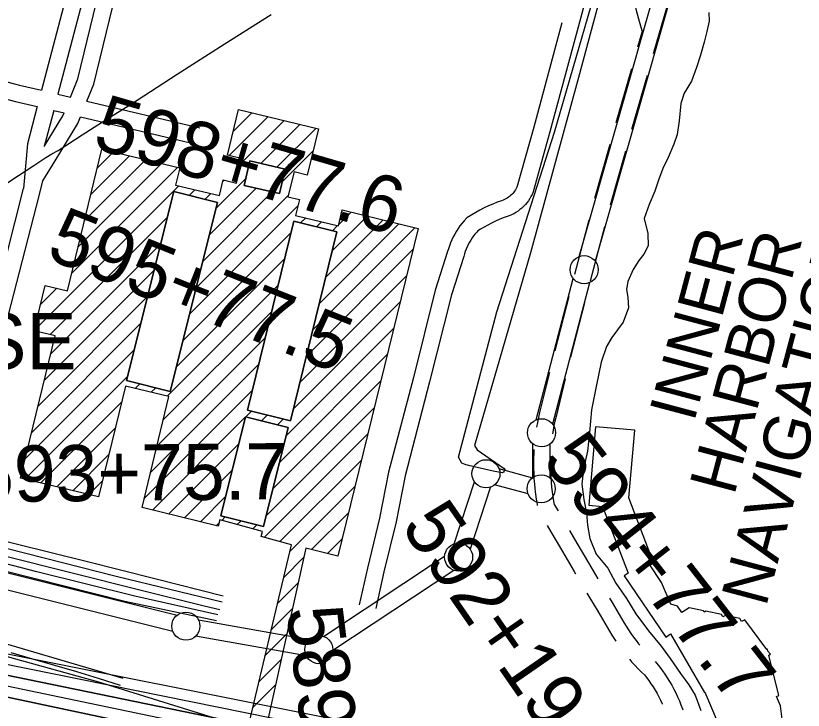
# Model space of a CAD drawing. Extents: x 3677843 to 3715951, y 511991 to 537744.
# Drawn here: x 3692670 to 3694073, y 532781 to 534017 of the extents above; entities that cross this region are included whole.
import ezdxf

# ---------------------------------------------------------------- set-up
doc = ezdxf.new("R2010")
doc.units = 0
for name, color, linetype in [('V-BLDG-OTLN', 7, 'Continuous'), ('V-CHAN-DOCK', 7, 'Continuous'), ('V-RAIL-TRAK', 7, 'Continuous'), ('V-RIVR-IDEN', 7, 'Continuous'), ('V-ROAD-CNTR', 7, 'Continuous'), ('V-RRAP-RVMT', 7, 'Continuous'), ('V-SITE-VEGE', 7, 'Continuous'), ('V-SURV-IDEN', 7, 'Continuous'), ('V-SURV-LINE', 7, 'Continuous'), ('V-TOPO-DPTH', 7, 'Continuous'), ('V-TOPO-GNAM-IDEN', 7, 'Continuous'), ('V-TOPO-MINR', 7, 'Continuous'), ('V-TOPO-SHOR', 7, 'Continuous'), ('V-TOPO-WATR', 7, 'Continuous')]:
    doc.layers.add(name, color=color, linetype=linetype)

msp = doc.modelspace()

# ---------------------------------------------------------------- linework, layer by layer
at = {"layer": 'V-BLDG-OTLN'}
for p, q in [((3693050.1, 533768.6), (3693119.5, 533838.1)), ((3693057.4, 533811.4), (3693091.1, 533845)), ((3693072.3, 533755.5), (3693148, 533831.2)), ((3693106.5, 533754.4), (3693176.4, 533824.3)), ((3693135.2, 533747.7), (3693204.9, 533817.4)), ((3692804, 533699.3), (3692872.8, 533768.1)), ((3692815.3, 533746), (3692844.3, 533775.1)), ((3693144.4, 533721.5), (3693199.8, 533776.9)), ((3692781.3, 533606), (3692929.7, 533754.3)), ((3692792.7, 533652.7), (3692901.2, 533761.2)), ((3692770, 533559.3), (3692958.1, 533747.4)), ((3693026.6, 533674.5), (3693079.7, 533727.6)), ((3693038.9, 533722.1), (3693041.4, 533724.6)), ((3692702.9, 533456.8), (3692960.7, 533714.7)), ((3693014.9, 533627.4), (3693098.1, 533710.6)), ((3692979.1, 533697.7), (3692989.2, 533707.8)), ((3692991.3, 533533.1), (3693155.4, 533697.2)), ((3693003.1, 533580.2), (3693126.8, 533703.9)), ((3693007.4, 533690.6), (3693017.6, 533700.9)), ((3692979.5, 533486), (3693172.7, 533679.1)), ((3693245.3, 533645.7), (3693267.5, 533667.9)), ((3692731.1, 533449.7), (3692940.1, 533658.7)), ((3693177.5, 533648.5), (3693186.5, 533657.6)), ((3693222.4, 533552), (3693324.2, 533653.9)), ((3693233.9, 533598.9), (3693295.9, 533660.9)), ((3693199.2, 533458.2), (3693381, 533639.9)), ((3693205.8, 533641.6), (3693214.9, 533650.7)), ((3693210.8, 533505.1), (3693352.6, 533646.9)), ((3693234.2, 533634.6), (3693243.4, 533643.8)), ((3692967.7, 533438.8), (3693160.6, 533631.7)), ((3692732.4, 533415.6), (3692928.4, 533611.6)), ((3693187.7, 533411.3), (3693378.1, 533601.7)), ((3692956, 533391.7), (3693149, 533584.8)), ((3692721.1, 533368.9), (3692916.6, 533564.5)), ((3693176.1, 533364.4), (3693366.5, 533554.8)), ((3692714.2, 533503.5), (3692742.9, 533532.2)), ((3692939.8, 533340.1), (3693137.5, 533537.9)), ((3692709.7, 533322.3), (3692904.8, 533517.3)), ((3693164.5, 533317.4), (3693355, 533507.9)), ((3692932.8, 533297.8), (3693125.9, 533490.9)), ((3692698.4, 533275.6), (3692893, 533470.2)), ((3693151.6, 533269.2), (3693343.4, 533461)), ((3692921.5, 533251.1), (3693114.4, 533444)), ((3692687.1, 533228.9), (3692881.3, 533423.1)), ((3693139.9, 533222.1), (3693331.9, 533414.1)), ((3692910.1, 533204.4), (3693102.8, 533397.1)), ((3692686.1, 533192.6), (3692869.5, 533375.9)), ((3692882.9, 533354), (3692891.1, 533362.2)), ((3693128.2, 533175), (3693320.3, 533367.2)), ((3692898.8, 533157.8), (3693091.2, 533350.2)), ((3692911.3, 533347.1), (3692919.4, 533355.1)), ((3692714.6, 533185.7), (3692858.5, 533329.6)), ((3693116.4, 533127.9), (3693308.8, 533320.2)), ((3692913.5, 533137.1), (3693078.9, 533302.5)), ((3693079.7, 533303.3), (3693089.7, 533313.3)), ((3693108, 533296.3), (3693118, 533306.3)), ((3693136.3, 533289.2), (3693146.4, 533299.3)), ((3692743, 533178.7), (3692847.2, 533282.9)), ((3693112.6, 533088.7), (3693297.2, 533273.3)), ((3692941.9, 533130.2), (3693067.2, 533255.4)), ((3692771.5, 533171.8), (3692835.8, 533236.2)), ((3693140.3, 533081.1), (3693285.7, 533226.4)), ((3692970.3, 533123.2), (3693055.4, 533208.3)), ((3692799.9, 533164.9), (3692824.5, 533189.5)), ((3693158.4, 533063.8), (3693274.1, 533179.5)), ((3692998.8, 533116.3), (3693043.7, 533161.2)), ((3693036.8, 533119), (3693043, 533125.2)), ((3693196.8, 533066.9), (3693262.5, 533132.6)), ((3693027.2, 533109.4), (3693032.1, 533114.3)), ((3693064.6, 533111.5), (3693071.3, 533118.1)), ((3693092.4, 533103.9), (3693099.6, 533111.1)), ((3693225.2, 533059.9), (3693251, 533085.7)), ((3693147.4, 533017.4), (3693183.2, 533053.3)), ((3693136.4, 532971.1), (3693173.1, 533007.8)), ((3693125.4, 532924.7), (3693163, 532962.3)), ((3693114.4, 532878.4), (3693152.9, 532916.9)), ((3693103.4, 532832), (3693142.7, 532871.4)), ((3693092.4, 532785.7), (3693132.6, 532825.9))]:
    msp.add_line(p, q, dxfattribs=at)
msp.add_lwpolyline([(3693077.4, 532722.6), (3693161.1, 533075.4), (3693107.2, 533090.1), (3693109.6, 533099.2), (3693033.6, 533119.9), (3693030.6, 533108.6), (3692894.9, 533141.6), (3692942.9, 533339.4), (3692865.4, 533358.2), (3692817.5, 533160.7), (3692678.7, 533194.4), (3692740.1, 533447.5), (3692702.8, 533456.5), (3692722.4, 533537.2), (3692762.3, 533527.5), (3692823.6, 533780.1), (3692962.1, 533746.5), (3692954.8, 533716.1), (3693032.9, 533697.2), (3693039.6, 533725.1), (3693063.5, 533719.3), (3693074, 533762.8), (3693047.2, 533769.3), (3693067, 533850.8), (3693209.3, 533816.3), (3693189.3, 533733.7), (3693165.7, 533739.5), (3693154.9, 533695.2), (3693175.4, 533690.3), (3693168.5, 533662), (3693244.7, 533643.5), (3693251.7, 533671.8), (3693387.1, 533638.4), (3693243.5, 533055.4), (3693186.8, 533069.4), (3693108.1, 532715.7)], dxfattribs=at)
for points in [[(3693087, 533758.9), (3693076.9, 533715.5), (3693139.6, 533700.9), (3693149.7, 533744.3)], [(3693087, 533758.9), (3693149.7, 533744.3), (3693139.6, 533700.9), (3693076.9, 533715.5)], [(3693029.3, 533685.2), (3692951.6, 533704.6), (3692867.5, 533368.1), (3692945.2, 533348.7)], [(3693029.3, 533685.2), (3692945.2, 533348.7), (3692867.5, 533368.1), (3692951.6, 533704.6)], [(3693242.2, 533632.6), (3693165.5, 533651.5), (3693082.6, 533315), (3693159.3, 533296.1)], [(3693242.2, 533632.6), (3693159.3, 533296.1), (3693082.6, 533315), (3693165.5, 533651.5)], [(3693155.4, 533284.5), (3693079.1, 533303.5), (3693035.2, 533127.1), (3693111.5, 533108.1)], [(3693155.4, 533284.5), (3693111.5, 533108.1), (3693035.2, 533127.1), (3693079.1, 533303.5)]]:
    msp.add_lwpolyline(points, close=True, dxfattribs=at)
at = {"layer": 'V-CHAN-DOCK'}
msp.add_lwpolyline([(3693458.2, 532609), (3693255.5, 532686.4), (3693242.1, 532647), (3693182.7, 532664.6), (3693198.5, 532711), (3693118.4, 532737.2), (3693111.4, 532713.2), (3693068.1, 532722.1), (3693073.8, 532751.1), (3693048.8, 532759.2), (3692818.1, 532830.6), (3692659.5, 532875.1), (3692635.8, 532882.2), (3692631.9, 532870.8), (3691784.4, 533122.5), (3691786.2, 533135.5), (3691567.6, 533198.6), (3691572.8, 533218.8), (3691541.5, 533233.3), (3691534.9, 533208.6), (3691426.1, 533240.9), (3691340.5, 533265.1), (3691347.1, 533291.8), (3691224.3, 533321.4)], dxfattribs=at)
at = {"layer": 'V-RAIL-TRAK'}
for points in [[(3692646.9, 533714.9), (3692674.6, 533732.9), (3692702.1, 533751), (3692712.7, 533758), (3692723.4, 533764.8), (3692734.3, 533771.4), (3692745.3, 533777.8), (3692788.3, 533805.2), (3692831.3, 533832.5), (3692874.4, 533859.7), (3692957.8, 533913.3), (3693041.4, 533966.6), (3693125.1, 534019.7)], [(3691460, 533325.3), (3691572.9, 533295.5), (3691772.2, 533245.8), (3692019.7, 533186.7), (3692265.1, 533124.1), (3692542.1, 533056.5), (3692864.4, 532974.9), (3693027.4, 532940.7)], [(3693030.2, 532950.5), (3692882.3, 532983.8), (3692707.6, 533027.6), (3692517.3, 533076.4), (3692311.3, 533127.5), (3692131.6, 533170.5), (3692005.6, 533201.9), (3691827.8, 533244.4), (3691704.4, 533275.5), (3691647.8, 533292.6), (3691611.5, 533305)], [(3691701.6, 533292.6), (3691783.5, 533272.2), (3692031.1, 533210.4), (3692228.5, 533161), (3692445.5, 533107.4), (3692647.4, 533056.6), (3692891.2, 532995.5), (3693005.6, 532967), (3693033.5, 532960.3)], [(3693037.4, 532973.5), (3692851, 533018.6), (3692619.6, 533077.2), (3692429, 533124.5), (3692230.2, 533173.1), (3692023.3, 533225.7), (3691944.1, 533244.3), (3691886.7, 533260), (3691845, 533272.6)], [(3691627.8, 533207.6), (3691672.6, 533190), (3691684, 533186.1), (3691695.4, 533182.4), (3691707, 533179), (3691718.5, 533175.7), (3691791.9, 533154), (3691865.2, 533132.5), (3691938.7, 533111.1), (3692277.6, 533008.8), (3692324.4, 532995.8), (3692371.2, 532982.7), (3692418, 532969.2), (3692464.7, 532955.6), (3692511.3, 532941.8), (3692557.9, 532927.8), (3692604.4, 532913.6), (3692860.8, 532837.9)], [(3692551, 533106.6), (3692673.2, 533076.5), (3692795.4, 533046.1), (3692917.5, 533015.6), (3693039.5, 532984.8)], [(3692661, 532883.7), (3692700.1, 532872.5), (3692739.1, 532861.2), (3692778.1, 532849.6), (3692817, 532837.8), (3692855.8, 532825.8)]]:
    msp.add_lwpolyline(points, dxfattribs=at)
at = {"layer": 'V-ROAD-CNTR'}
for p, q in [((3693766.6, 533922.8), (3693739.2, 533826.6)), ((3693794.5, 533911.3), (3693767.1, 533815.1)), ((3693728.2, 533788.2), (3693700.8, 533692)), ((3693756.1, 533776.6), (3693728.7, 533680.5)), ((3693690.6, 533653.3), (3693665.4, 533556.5)), ((3693718.6, 533641.8), (3693693.4, 533545)), ((3693655.3, 533517.8), (3693630.1, 533421.1)), ((3693683.3, 533506.3), (3693658.1, 533409.5))]:
    msp.add_line(p, q, dxfattribs=at)
for points in [[(3692802.2, 534216.7), (3692784.3, 534144.7), (3692716, 533884.8)], [(3692831.2, 534209.1), (3692813.4, 534137.3), (3692745.2, 533877.9)], [(3692767.3, 533872.6), (3692780.4, 533905), (3692852.9, 534203.4)], [(3692796.8, 533865.6), (3692809, 533895.8), (3692881.9, 534195.8)], [(3693692.7, 534075.4), (3693676, 534012.5), (3693621.6, 533811), (3693591.7, 533704), (3693589.8, 533699.5), (3693587.8, 533695.5), (3693585.6, 533691.8), (3693583.2, 533688.1), (3693580.6, 533684.6), (3693577.8, 533681.2), (3693574.7, 533678), (3693571.5, 533675), (3693568.2, 533672.2), (3693564.7, 533669.6), (3693561, 533667.2), (3693557.2, 533665), (3693553.3, 533663.1), (3693549.2, 533661.3), (3693545.6, 533660), (3693538.4, 533657.4), (3693531.4, 533654.5), (3693524.5, 533651.5), (3693517.7, 533648.3), (3693510.9, 533644.8), (3693504.3, 533641.2), (3693497.8, 533637.4), (3693492.9, 533634.4), (3693491.1, 533632.4), (3693488.2, 533629), (3693485.5, 533625.4), (3693482.9, 533621.8), (3693480.4, 533618), (3693478.2, 533614.2), (3693476.1, 533610.2), (3693474.1, 533606.2), (3693472.4, 533602.1), (3693470.7, 533597.9), (3693469.3, 533593.6), (3693467.9, 533588.8), (3693446.2, 533520.5), (3693407.3, 533365.8), (3693363.4, 533198.2), (3693347.5, 533116.6), (3693325.5, 533027.2), (3693311.2, 532961.9)], [(3693785.9, 533990.4), (3693783.4, 533998.7), (3693779.9, 534011.4), (3693776.6, 534024.2), (3693773.5, 534037), (3693770.6, 534049.9), (3693767.9, 534062.8), (3693765.5, 534075.7), (3693764.2, 534082.8)], [(3693833.1, 534045.8), (3693815.9, 533986.3), (3693805.5, 533949.7)], [(3693642.9, 534005.1), (3693592.6, 533819), (3693563.4, 533714), (3693562.6, 533712.1), (3693561.4, 533709.8), (3693560.1, 533707.5), (3693558.6, 533705.3), (3693557.1, 533703.2), (3693555.4, 533701.2), (3693553.6, 533699.3), (3693551.6, 533697.5), (3693549.6, 533695.8), (3693547.5, 533694.2), (3693545.3, 533692.8), (3693543, 533691.5), (3693540.7, 533690.3), (3693538.3, 533689.3), (3693535.3, 533688.2), (3693527.5, 533685.3), (3693519.7, 533682.2), (3693512, 533678.8), (3693504.4, 533675.2), (3693496.9, 533671.4), (3693489.6, 533667.4), (3693482.3, 533663.1), (3693473.6, 533657.7), (3693468.5, 533652.2), (3693464.8, 533647.8), (3693461.3, 533643.3), (3693458, 533638.6), (3693454.9, 533633.8), (3693452, 533628.8), (3693449.3, 533623.8), (3693446.8, 533618.6), (3693444.6, 533613.4), (3693442.5, 533608), (3693440.7, 533602.6), (3693439.2, 533597.6), (3693417.3, 533528.8), (3693378.3, 533373.3), (3693334.2, 533204.9), (3693318.2, 533123.1), (3693296.3, 533034), (3693281.9, 532968.4)], [(3693786.3, 533991.8), (3693777.6, 533961.3)], [(3692432.4, 533957.8), (3692676.6, 533894.1), (3692716, 533884.8)], [(3692425, 533928.7), (3692669.3, 533865), (3692708.4, 533855.8)], [(3692745.2, 533877.9), (3692767.3, 533872.6)], [(3692796.8, 533865.6), (3692998.1, 533817.9)], [(3692708.4, 533855.8), (3692690.9, 533789.3), (3692683.9, 533709.7)], [(3692737.6, 533848.8), (3692720.8, 533784.8)], [(3692720.8, 533784.8), (3692753.7, 533839), (3692756, 533844.5)], [(3692737.6, 533848.8), (3692756, 533844.5)], [(3692740.3, 533759.3), (3692780.6, 533825.5), (3692785.5, 533837.5)], [(3692785.5, 533837.5), (3692991.1, 533788.7)], [(3692712.2, 533699.1), (3692718.4, 533723.3), (3692740.3, 533759.3)], [(3692637.5, 533528.9), (3692683.9, 533709.7)], [(3691651, 533369.9), (3691805.9, 533332.6), (3692057.7, 533268.9), (3692398.9, 533186), (3692561.7, 533156), (3692646.5, 533443.2), (3692712.2, 533699.1)], [(3693620.5, 533382.2), (3693603.2, 533311.1), (3693601.2, 533302.3), (3693599.3, 533293.3), (3693597.8, 533284.9)], [(3693648.6, 533370.7), (3693632.4, 533304.2), (3693630.5, 533295.9), (3693628.8, 533287.6), (3693627.3, 533279.3), (3693626.3, 533273.2)], [(3693593.1, 533245.2), (3693592.7, 533238.8), (3693592.4, 533229.7), (3693592.2, 533220.6), (3693592.3, 533211.4), (3693592.6, 533202.3), (3693593.1, 533193.1), (3693593.8, 533184), (3693594.7, 533174.9), (3693595.8, 533165.8), (3693597.2, 533156.8), (3693598.7, 533147.7), (3693599.1, 533145.6)], [(3693622.5, 533233.4), (3693622.4, 533228.9), (3693622.2, 533220.4), (3693622.3, 533212), (3693622.5, 533203.5), (3693623, 533195.1), (3693623.7, 533186.7), (3693624.5, 533178.3), (3693625.5, 533169.9), (3693626.8, 533161.5), (3693628.2, 533153.2), (3693629.4, 533147.2), (3693636.1, 533135.7)], [(3693616.4, 533110), (3693623, 533098.8), (3693643.8, 533063.3), (3693664.7, 533027.9), (3693667.1, 533023.8)], [(3693656.3, 533101.2), (3693669.7, 533078.5), (3693690.5, 533043.1), (3693707.1, 533015.1)], [(3693687.5, 532989.4), (3693706.7, 532957.1), (3693727.7, 532921.8), (3693731.9, 532914.7), (3693736.4, 532907.6), (3693739, 532903.7)], [(3693727.6, 532980.7), (3693732.4, 532972.5), (3693753.5, 532937.2), (3693757.5, 532930.4), (3693761.6, 532923.8), (3693765.9, 532917.4), (3693770.3, 532911.1), (3693774.9, 532904.9), (3693779.6, 532898.9), (3693781.5, 532896.6)], [(3693763.1, 532871.8), (3693767.1, 532867.2), (3693772.9, 532860.9), (3693778.7, 532854.8), (3693784.8, 532848.8), (3693790, 532843.9), (3693793.6, 532839.3), (3693797.7, 532833.8), (3693801.6, 532828.2), (3693805.4, 532822.5), (3693809, 532816.6), (3693812.4, 532810.7), (3693815.7, 532804.7), (3693818.8, 532798.6), (3693821.7, 532792.4), (3693822, 532791.8)], [(3693808.8, 532867.4), (3693812.2, 532864.3), (3693817.5, 532857.5), (3693822, 532851.3), (3693826.4, 532845), (3693830.6, 532838.6), (3693834.7, 532832.1), (3693838.5, 532825.4), (3693842.2, 532818.7), (3693845.7, 532811.9), (3693849, 532804.9), (3693852.1, 532797.9), (3693855, 532790.8), (3693857.7, 532783.6), (3693858.5, 532781.4)]]:
    msp.add_lwpolyline(points, dxfattribs=at)
at = {"layer": 'V-RRAP-RVMT'}
for points in [[(3693772.6, 533279.3), (3693702.9, 533285.4), (3693690.7, 533145.9), (3693715.5, 533143.8), (3693761, 533025.2), (3693754, 533020.5), (3693827.8, 532911.1), (3693836.6, 532917), (3693896.8, 532812.7), (3693897.5, 532813.1), (3693919.3, 532761.7), (3693907.8, 532756.3), (3693967, 532629.5)], [(3694036, 532760.5), (3694032.3, 532789), (3694025.3, 532805.4), (3694029.6, 532807.2), (3694011.8, 532879.1), (3694014.3, 532880.5), (3694010, 532886.3), (3694009.1, 532889.7), (3694007.9, 532889.2), (3693968.8, 532942), (3693963, 532938.7), (3693959.8, 532944.3), (3693934.1, 532949.7), (3693929.5, 532947), (3693927, 532951.4), (3693899.1, 532957.2), (3693896.6, 532955.7), (3693895.3, 532957.9), (3693875.6, 532962.1), (3693875.3, 532961.9), (3693869.3, 532963.2), (3693856.8, 532954.7), (3693849.1, 532966.2), (3693837.2, 532970), (3693820.6, 533008.4), (3693799.5, 533039.6), (3693806.9, 533042.4), (3693762.1, 533159.1), (3693772.6, 533279.3)]]:
    msp.add_lwpolyline(points, dxfattribs=at)
at = {"layer": 'V-SITE-VEGE'}
msp.add_lwpolyline([(3693735, 534173.9), (3693740.6, 534191.1), (3693741.8, 534192.3), (3693745.3, 534193), (3693748.3, 534190.1), (3693672.4, 533907.6), (3693586.9, 533595.3), (3693487.1, 533252), (3693491.9, 533244.4), (3693539.9, 533211.4), (3693541.1, 533209.6), (3693539.9, 533206.6), (3693538.8, 533204.9), (3693536.4, 533203.6), (3693520.4, 533206.3), (3693476.4, 533216.9), (3693470.5, 533218.5), (3693464.5, 533220.8), (3693458.4, 533231.4), (3693527, 533490.1), (3693629.6, 533810.3), (3693733.9, 534168.5)], close=True, dxfattribs=at)
at = {"layer": 'V-SURV-LINE'}
for points in [[(3693673.5, 533588.6), (3693879.6, 534310.9)], [(3693908.4, 534302.6), (3693702.4, 533580.4)], [(3693597.1, 533298.1), (3693662.9, 533549.8)], [(3693691.9, 533542.2), (3693626.1, 533290.5)], [(3691484.9, 533317.9), (3692957.3, 532950.1)], [(3692950.1, 532921), (3691477.6, 533288.8)], [(3693591.1, 533195.3), (3693591.4, 533255.1)], [(3693621.4, 533254.9), (3693621.1, 533195.1)], [(3693530.8, 533211.2), (3693590.6, 533194.9)], [(3693450.9, 533077.1), (3693487.1, 533187.7)], [(3693515.6, 533178.4), (3693479.4, 533067.8)], [(3693582.7, 533166), (3693522.9, 533182.3)], [(3693218.4, 532912.4), (3693434, 533055)], [(3693450.5, 533029.9), (3693234.9, 532887.3)], [(3692995.3, 532942), (3693192.9, 532907.1)], [(3693187.7, 532877.5), (3692990.1, 532912.5)]]:
    msp.add_lwpolyline(points, dxfattribs=at)
for centre in [(3693682.5, 533565.3), (3693606.6, 533275), (3693507.6, 533202), (3693606, 533175.2), (3693458.9, 533053.5), (3692973.1, 532930.7), (3693210, 532888.8)]:
    msp.add_circle(centre, 25, dxfattribs=at)
at = {"layer": 'V-TOPO-DPTH'}
for points in [[(3694353.6, 532541.8), (3690852.2, 533240.7), (3690838.3, 533243.4), (3690824.3, 533246.2), (3690810.4, 533248.9), (3690796.4, 533251.5), (3690782.4, 533254.1), (3690768.5, 533256.7), (3690754.5, 533259.2), (3690740.5, 533261.7), (3689913.5, 533405.5), (3689865.2, 533413.8), (3689816.9, 533422.1), (3689768.5, 533430.3), (3689720.2, 533438.4), (3689642.1, 533451.4), (3689632.8, 533453), (3689623.5, 533454.7), (3689614.3, 533456.5), (3689605, 533458.5), (3689489.9, 533483.5), (3689261.4, 533501.1)], [(3694125.8, 532541.2), (3694058.9, 532554.8), (3693992, 532568.4), (3693925, 532582.1), (3693858.1, 532595.8), (3691015.6, 533179.6)], [(3691015.6, 533179.6), (3693858.1, 532595.8), (3693925, 532582.1), (3693992, 532568.4), (3694058.9, 532554.8), (3694125.8, 532541.2)], [(3691181.7, 533116.8), (3693390.3, 532647.9), (3693508, 532623.1), (3693625.6, 532598.2), (3693743.2, 532573.6), (3693860.9, 532549), (3693934.1, 532533.7), (3694015.3, 532517.5), (3694411.7, 532450.8)], [(3691181.7, 533116.8), (3693390.3, 532647.9), (3693508, 532623.1), (3693625.6, 532598.2), (3693743.2, 532573.6), (3693860.9, 532549), (3693934.1, 532533.7), (3694015.3, 532517.5), (3694411.7, 532450.8)]]:
    msp.add_lwpolyline(points, dxfattribs=at)
at = {"layer": 'V-TOPO-MINR'}
for points in [[(3694102.5, 532569.1), (3690933.6, 533210.3), (3690905.7, 533216), (3690877.7, 533221.6), (3690849.7, 533227.1), (3690821.8, 533232.6), (3690793.8, 533238), (3690765.7, 533243.3), (3690737.7, 533248.4), (3690709.6, 533253.4), (3690123.6, 533355.8), (3690039.9, 533370.3), (3689956.1, 533384.5), (3689872.2, 533398.4), (3689788.4, 533412), (3689654.7, 533433.5), (3689637.7, 533436.4), (3689620.7, 533439.5), (3689603.7, 533442.8), (3689586.8, 533446.4), (3689375.7, 533492.3)], [(3694125.8, 532541.2), (3694058.9, 532554.8), (3693992, 532568.4), (3693925, 532582.1), (3693858.1, 532595.8), (3691015.6, 533179.6)], [(3694406.5, 532461), (3694053.7, 532532.5), (3693992.1, 532545.2), (3693899.2, 532564.3), (3693806.3, 532583.5), (3693713.4, 532602.8), (3693620.5, 532622.1), (3691098.3, 533148.5)], [(3694411.7, 532450.8), (3694015.3, 532517.5), (3693934.1, 532533.7), (3693860.9, 532549), (3693743.2, 532573.6), (3693625.6, 532598.2), (3693508, 532623.1), (3693390.3, 532647.9), (3691181.7, 533116.8)]]:
    msp.add_lwpolyline(points, dxfattribs=at)
at = {"layer": 'V-TOPO-SHOR'}
for points in [[(3693904.5, 534023.5), (3693905.1, 534007.8), (3693900.8, 533989.6), (3693896.5, 533970.5), (3693890, 533947.4), (3693882.8, 533925.6), (3693873.7, 533900.9), (3693860.9, 533879.6), (3693854.6, 533861.5), (3693851.8, 533830.6), (3693848.3, 533805.9)], [(3693848.3, 533805.9), (3693842.3, 533788.7), (3693832.2, 533764.9), (3693822.7, 533745.4), (3693815.1, 533724.5), (3693808.6, 533705.1), (3693798.1, 533681.6), (3693789.7, 533656.2), (3693795.7, 533629.6), (3693796.7, 533608), (3693789.1, 533593.1), (3693779.7, 533581.8), (3693770.1, 533565.5), (3693760.6, 533544.3), (3693757.9, 533530.8), (3693760.4, 533516.1), (3693761.4, 533497.4), (3693751.9, 533472), (3693732, 533444.4), (3693722.4, 533428.8), (3693713, 533400.7), (3693703.9, 533357.2), (3693695.4, 533316), (3693691.8, 533275.3), (3693688.4, 533242.4), (3693681.3, 533211), (3693678.2, 533183.4), (3693681.9, 533155.9), (3693686.9, 533131.7), (3693688.5, 533110.3), (3693692.5, 533086.8), (3693703.8, 533059), (3693724.6, 533033.8), (3693738.8, 533007.4), (3693757.7, 532979.8), (3693774.5, 532952.8), (3693797.4, 532922), (3693819.8, 532894.8), (3693835.6, 532873), (3693854.1, 532846.4), (3693868.9, 532826.3), (3693880, 532807.7), (3693890.6, 532780.3)]]:
    msp.add_lwpolyline(points, dxfattribs=at)
at = {"layer": 'V-TOPO-WATR'}
msp.add_lwpolyline([(3694353.6, 532541.8), (3690852.2, 533240.7), (3690838.3, 533243.4), (3690824.3, 533246.2), (3690810.4, 533248.9), (3690796.4, 533251.5), (3690782.4, 533254.1), (3690768.5, 533256.7), (3690754.5, 533259.2), (3690740.5, 533261.7), (3689913.5, 533405.5), (3689865.2, 533413.8), (3689816.9, 533422.1), (3689768.5, 533430.3), (3689720.2, 533438.4), (3689642.1, 533451.4), (3689632.8, 533453), (3689623.5, 533454.7), (3689614.3, 533456.5), (3689605, 533458.5), (3689489.9, 533483.5)], dxfattribs=at)

# ---------------------------------------------------------------- texts
at = {"layer": 'V-RIVR-IDEN'}
for s, p in [('NAVIGATION CANAL', (3694006.3, 532963.3)), ('INNER', (3693878.2, 533292.1)), ('HARBOR', (3693949.7, 533161.7))]:
    msp.add_text(s, height=83, rotation=75.1009, dxfattribs=at).set_placement(p)
at = {"layer": 'V-SURV-IDEN'}
for s, rotation, p in [('   598+77.6  ', 343.7834, (3692697, 533813.9)), ('   595+77.5  ', 338.3941, (3692617.6, 533627.7)), ('   594+77.7  ', 307.9684, (3693536.7, 533313.3)), ('   593+75.7  ', 0.5633, (3692481.2, 533150.2)), ('   592+19.4  ', 304.7095, (3693291, 533199.9)), ('   589+21.0  ', 276.9507, (3693138.5, 533072.4))]:
    msp.add_text(s, height=100, rotation=rotation, dxfattribs=at).set_placement(p)
at = {"layer": 'V-TOPO-GNAM-IDEN'}
msp.add_text('U.S. NAVAL BASE', height=100, dxfattribs=at).set_placement((3691648.4, 533388))

doc.saveas('drawing.dxf')
